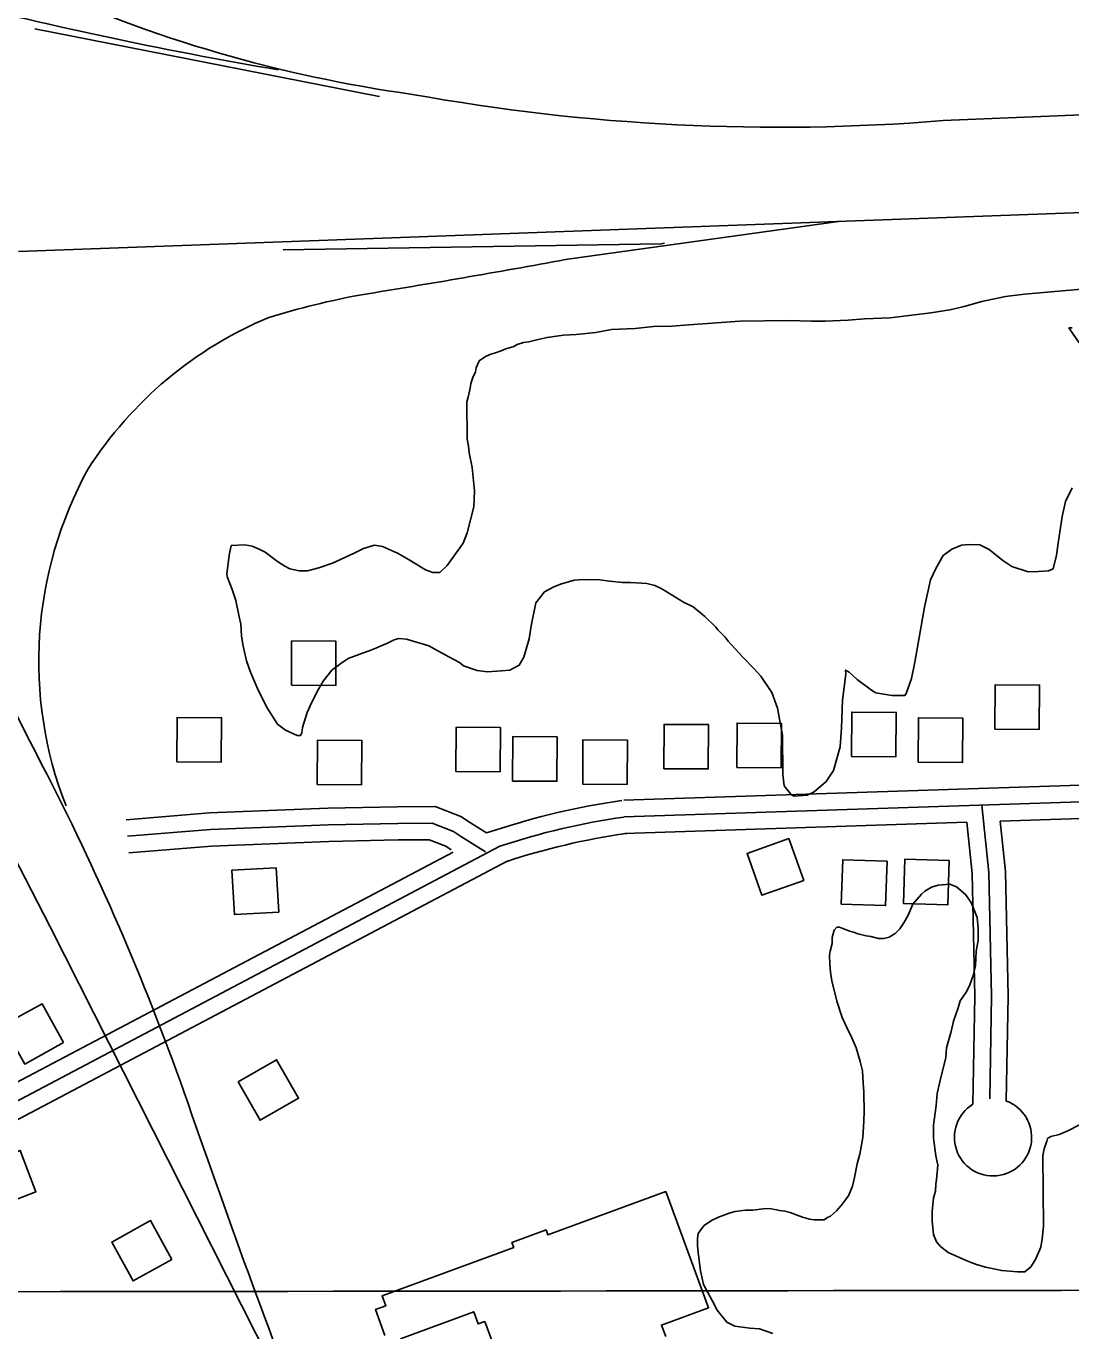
# Model space of a CAD drawing. Extents: x 3313442 to 3351311, y 721974 to 747360.
# Drawn here: x 3326799 to 3327740, y 739450 to 740626 of the extents above; entities that cross this region are included whole.
import ezdxf

# ---------------------------------------------------------------- set-up
doc = ezdxf.new("R2010")
doc.units = 0
for name, color, linetype in [('V-BLDG-OTLN', 7, 'Continuous'), ('V-GRID-MAJR', 7, 'Continuous'), ('V-ROAD-CNTR', 7, 'Continuous'), ('V-SITE-VEGE', 7, 'Continuous')]:
    doc.layers.add(name, color=color, linetype=linetype)

msp = doc.modelspace()

# ---------------------------------------------------------------- linework, layer by layer
at = {"layer": 'V-BLDG-OTLN'}
for points in [[(3327037.55888746, 740031.84790923), (3327077.55880746, 740031.6179096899), (3327077.787807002, 740071.6168296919), (3327037.788887, 740071.846829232)], [(3327671.648619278, 739992.2199884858), (3327711.648539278, 739992.0379888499), (3327711.8295389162, 740032.03790885), (3327671.830618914, 740032.218908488)], [(3327542.4968775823, 739967.6320376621), (3327582.496797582, 739967.4500380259), (3327582.67779722, 740007.449958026), (3327542.678877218, 740007.630957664)], [(3326934.412093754, 739962.86804719), (3326974.412013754, 739962.6380476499), (3326974.6410132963, 740002.6369676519), (3326934.6420932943, 740002.8669671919)], [(3327185.756591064, 739954.0610648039), (3327225.7565110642, 739953.831065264), (3327225.985510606, 739993.829985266), (3327185.986590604, 739994.0599848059)], [(3327373.3062159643, 739956.6190596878), (3327413.3061359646, 739956.389060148), (3327413.535135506, 739996.38798015), (3327373.536215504, 739996.6179796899)], [(3327439.10808436, 739957.714057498), (3327479.1080043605, 739957.4840579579), (3327479.337003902, 739997.4829779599), (3327439.3380839, 739997.7129774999)], [(3327602.5237575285, 739962.5120479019), (3327642.5236775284, 739962.330048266), (3327642.704677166, 740002.3299682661), (3327602.705757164, 740002.5109679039)], [(3327060.877840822, 739942.339088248), (3327100.8777608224, 739942.109088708), (3327101.106760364, 739982.10800871), (3327061.107840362, 739982.33800825)], [(3327236.849488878, 739945.522081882), (3327276.8494088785, 739945.292082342), (3327277.07840842, 739985.2910023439), (3327237.079488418, 739985.521001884)], [(3327300.16336225, 739942.691087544), (3327340.1632822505, 739942.4610880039), (3327340.392281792, 739982.4600080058), (3327300.39336179, 739982.690007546)], [(3327486.05299047, 739893.572185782), (3327448.325065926, 739880.2802123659), (3327461.617039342, 739842.5532878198), (3327499.343963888, 739855.845261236)], [(3327574.4628136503, 739873.1782265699), (3327534.484893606, 739874.530223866), (3327533.1328963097, 739834.55330382), (3327573.109816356, 739833.2003065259)], [(3327630.453701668, 739873.807225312), (3327590.4757816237, 739875.1592226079), (3327589.123784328, 739835.182302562), (3327629.1007043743, 739833.8293052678)], [(3327023.8059149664, 739867.3462382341), (3326983.87399483, 739865.0082429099), (3326986.2119901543, 739825.0763227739), (3327026.1439102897, 739827.4153180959)], [(3326832.2372981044, 739709.685553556), (3326812.8773368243, 739744.687483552), (3326777.87440683, 739725.32852227), (3326797.23436811, 739690.3255922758)], [(3326989.552983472, 739674.2866243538), (3327009.4549436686, 739639.5906937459), (3327044.1518742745, 739659.4926539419), (3327024.24891408, 739694.189584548)], [(3326755.7394511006, 739598.1037767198), (3326770.0394225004, 739560.7478514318), (3326807.396347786, 739575.0478228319), (3326793.095376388, 739612.4047481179)], [(3326929.993102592, 739514.205944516), (3326910.6331413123, 739549.207874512), (3326875.630211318, 739529.84891323), (3326894.990172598, 739494.8459832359)]]:
    msp.add_lwpolyline(points, close=True, dxfattribs=at)
for points in [[(3327121.911, 739445.524), (3327113.274, 739468.983), (3327122.64, 739472.4280000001), (3327119.382, 739481.2760000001), (3327238.059, 739524.964), (3327236.417, 739529.426), (3327267.159, 739540.743), (3327268.787, 739536.322), (3327374.982, 739575.414), (3327413.56, 739470.62), (3327371.142, 739455.006), (3327374.917, 739444.7540000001)], [(3327229.523, 739410.232), (3327211.896, 739458.107), (3327206.037, 739455.952), (3327201.949, 739467.054), (3327135.858, 739442.724)]]:
    msp.add_lwpolyline(points, dxfattribs=at)
at = {"layer": 'V-GRID-MAJR'}
msp.add_spline([(3317564.568, 739474.495), (3322811.884, 739480.219), (3328059.2, 739486.706), (3333306.515, 739493.957), (3338553.829, 739501.97), (3343801.142, 739510.747), (3349048.453, 739520.287), (3349048.454, 739520.287)], degree=3, dxfattribs=at)
at = {"layer": 'V-ROAD-CNTR'}
for p in [(3327030.289, 740424.588), (3327373.8540000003, 740430.399)]:
    msp.add_line(p, (3327370.911, 740429.8520000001), dxfattribs=at)
for points in [[(3326806.511, 740623.677), (3327115.146, 740563.082), (3327117.127, 740562.751)], [(3328988.041986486, 740594.7417834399), (3328410.2641420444, 740573.1668265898), (3327624.9247127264, 740540.9498910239)], [(3328964.321033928, 740502.7079675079), (3326791.7383791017, 740423.061126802)], [(3326492.072978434, 740451.9560690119), (3326819.852322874, 739814.7173434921), (3327059.0498444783, 739341.5322898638)], [(3327284.6413932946, 740415.6151416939), (3327532.896896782, 740450.23207246)], [(3327337.65828726, 739913.155146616), (3329439.9700826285, 739982.4570080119)], [(3327337.164288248, 739928.147116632), (3328241.7594790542, 739957.9670569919)], [(3326888.6551852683, 739910.646151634), (3326963.8980347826, 739916.8841391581), (3327070.581821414, 739921.00813091), (3327133.2946959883, 739922.347128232), (3327167.1666282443, 739922.5231278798), (3327190.3995817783, 739913.5171458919), (3327199.0985643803, 739907.924157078), (3327213.51853554, 739898.8021753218)], [(3327213.51853554, 739898.8021753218), (3327234.8054929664, 739905.4781619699), (3327241.8374789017, 739907.599157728), (3327248.8924647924, 739909.640153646), (3327255.9694506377, 739911.60314972), (3327263.0674364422, 739913.4861459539), (3327270.187422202, 739915.2921423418), (3327277.3274079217, 739917.0161388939), (3327284.48339361, 739918.6611356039), (3327291.6593792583, 739920.2271324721), (3327298.851364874, 739921.7131294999), (3327306.0603504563, 739923.1181266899), (3327313.28333601, 739924.4431240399), (3327320.5223215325, 739925.687121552), (3327327.774307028, 739926.8511192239), (3327335.004292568, 739927.92811707), (3327335.5452914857, 739928.0051169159)], [(3327659.899642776, 739923.77812537), (3327666.114630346, 739863.012246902), (3327668.6686252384, 739751.485469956), (3327666.9286287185, 739658.97865497)], [(3327676.455609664, 739909.3151542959), (3328358.7932449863, 739931.8081093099)], [(3327225.54351149, 739886.7681993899), (3327232.367497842, 739888.9931949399), (3327239.215484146, 739891.141190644), (3327246.087470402, 739893.2131864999), (3327252.981456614, 739895.2081825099), (3327259.8974427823, 739897.126178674), (3327266.8344289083, 739898.9671749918), (3327273.7914149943, 739900.731171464), (3327280.76840104, 739902.4161680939), (3327287.762387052, 739904.024164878), (3327294.775373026, 739905.554161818), (3327301.80335897, 739907.0061589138), (3327308.84834488, 739908.379156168), (3327315.907330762, 739909.674153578), (3327322.9813166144, 739910.890151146), (3327330.0683024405, 739912.0271488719), (3327337.1662882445, 739913.0851467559), (3327337.65828726, 739913.155146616)], [(3326889.89418279, 739895.6971815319), (3326964.808032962, 739901.9081691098), (3327071.031820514, 739906.0141608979), (3327133.49369559, 739907.3481582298), (3327164.39863378, 739907.5081579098), (3327183.5635954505, 739900.0791727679), (3327191.032580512, 739895.2771823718), (3327212.62853732, 739881.616209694)], [(3327230.19350219, 739872.507227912), (3327236.9374887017, 739874.7062235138), (3327243.625475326, 739876.804219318), (3327250.3374619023, 739878.827215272), (3327257.070448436, 739880.7762113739), (3327263.825434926, 739882.649207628), (3327270.6014213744, 739884.44820403), (3327277.3954077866, 739886.1702005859), (3327284.2093941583, 739887.816197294), (3327291.0413804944, 739889.3871941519), (3327297.8913667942, 739890.881191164), (3327304.755353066, 739892.2991883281), (3327311.636339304, 739893.6401856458), (3327318.531325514, 739894.905183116), (3327325.440311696, 739896.0931807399), (3327332.362297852, 739897.20317852), (3327339.3282839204, 739898.2421764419), (3327339.7712830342, 739898.3051763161)], [(3327338.152286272, 739898.1631766), (3327646.4016697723, 739908.3241562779)], [(3327646.4016697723, 739908.325156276), (3327651.13266031, 739862.0762487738), (3327653.665655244, 739751.4544700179), (3327651.833658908, 739654.0366648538)], [(3327676.456609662, 739909.3171542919), (3327681.096600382, 739863.9482450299), (3327683.671595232, 739751.516469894), (3327681.8935987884, 739656.9906589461)], [(3326440.639081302, 739472.473027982), (3327225.54351149, 739886.7681993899)], [(3326891.1331803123, 739880.7482114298), (3326965.7180311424, 739886.9321990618), (3327071.4818196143, 739891.020190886), (3327133.6926951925, 739892.3491882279), (3327161.630639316, 739892.4931879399), (3327176.727609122, 739886.6411996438), (3327181.7305991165, 739883.4252060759)], [(3326433.6370953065, 739485.738001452), (3327183.3055959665, 739881.434210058)], [(3326447.641067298, 739459.208054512), (3327232.5454974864, 739873.50322592)]]:
    msp.add_lwpolyline(points, dxfattribs=at)
for centre, radius, start, end in [((3327315.6620846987, 741783.415994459), 1230.386279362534, 245.42233723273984, 262.1114788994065), ((3327648.408856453, 744261.5167287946), 3727.078928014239, 255.4513580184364, 260.38289135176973), ((3327476.67246635, 742383.09182953), 1848.0978464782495, 259.71792486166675, 274.6011665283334), ((3325702.5499091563, 749057.009855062), 8785.027948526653, 279.15832612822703, 280.3749622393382), ((3327233.703110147, 739659.9967951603), 736.0712719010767, 100.40184671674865, 107.11119671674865), ((3327154.856991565, 740034.195886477), 356.9322194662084, 112.69718229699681, 147.31231840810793), ((3330650.662073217, 741947.9825811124), 4322.069700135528, 202.4307751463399, 207.381286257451), ((3327168.7326025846, 740053.7640363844), 358.84332334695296, 151.14124782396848, 201.36885060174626), ((3324758.167668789, 738893.3171689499), 2315.1346848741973, 19.465835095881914, 27.441246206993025), ((3335942.8432171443, 742769.4813414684), 9522.217146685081, 199.02881771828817, 201.09988438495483), ((3327669.9326497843, 739624.2813837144), 34.82758750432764, 121.31039520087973, 69.91383686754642)]:
    msp.add_arc(centre, radius, start, end, dxfattribs=at)
at = {"layer": 'V-SITE-VEGE'}
for points in [[(3327347.508, 740353.404), (3327364.005, 740355.372), (3327380.5160000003, 740355.505), (3327395.794, 740356.851), (3327441.632, 740360.277), (3327486.273, 740360.636), (3327506.458, 740360.187), (3327518.688, 740360.285), (3327539.473, 740361.066), (3327554.1410000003, 740362.405), (3327577.3740000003, 740363.204), (3327614.031, 740367.779), (3327631.134, 740370.362), (3327643.95, 740373.524), (3327659.816, 740377.933), (3327681.185, 740382.383), (3327698.292, 740384.358), (3327749.625, 740389.05)], [(3327253.648, 740085.405), (3327251.9080000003, 740073.768), (3327247.148, 740057.218), (3327242.927, 740049.845), (3327234.399, 740045.495), (3327227.0670000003, 740044.826), (3327214.231, 740044.111), (3327205.0470000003, 740045.26), (3327192.784, 740049.444), (3327189.089, 740052.471), (3327175.575, 740059.7000000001), (3327161.448, 740067.536), (3327141.219, 740073.49), (3327134.488, 740074.049), (3327130.218, 740072.787), (3327124.127, 740069.684), (3327120.469, 740068.431), (3327113.7660000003, 740065.318), (3327107.669, 740062.824), (3327101.568, 740060.939), (3327088.7660000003, 740055.944), (3327082.073, 740051.611), (3327074.174, 740045.432), (3327066.304, 740035.583), (3327062.0810000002, 740028.21), (3327056.059, 740016.5430000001), (3327051.853, 740007.335), (3327047.679, 739993.849), (3327047.108, 739988.9500000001), (3327045.9050000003, 739986.495), (3327042.848, 739986.47), (3327032.411, 739991.279), (3327025.0300000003, 739996.724), (3327015.1180000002, 740012.5430000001), (3327007.034, 740028.991), (3327000.802, 740043.617), (3326997.0500000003, 740053.984), (3326993.8740000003, 740068.636), (3326992.588, 740076.578), (3326991.892, 740086.9670000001), (3326990.616, 740093.685), (3326987.4390000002, 740108.336), (3326984.304, 740118.095), (3326979.933, 740129.068), (3326979.298, 740132.122), (3326981.606, 740149.264), (3326983.372, 740157.839), (3326995.596, 740158.549), (3327002.3340000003, 740157.38), (3327009.0840000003, 740154.375), (3327013.998, 740151.969), (3327025.073, 740143.496), (3327031.8340000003, 740139.269), (3327036.137, 740136.859), (3327044.7090000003, 740135.093), (3327052.0470000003, 740135.153), (3327062.4250000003, 740137.68), (3327074.62, 740142.061), (3327093.507, 740150.775), (3327102.647, 740155.1290000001), (3327112.406, 740158.264), (3327119.754, 740157.099), (3327133.257, 740151.0920000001), (3327143.702, 740145.061), (3327158.451, 740136.007), (3327165.199, 740133.615), (3327171.313, 740133.664), (3327177.9930000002, 740139.835), (3327192.505, 740160.13), (3327196.1, 740169.334), (3327202.029, 740192.62), (3327202.522, 740207.302), (3327200.519, 740228.079), (3327197.965, 740241.512), (3327197.306, 740247.623), (3327196.034, 740253.728), (3327195.7660000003, 740287.36), (3327196.952, 740291.6510000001), (3327198.721, 740299.615), (3327199.299, 740303.902), (3327201.089, 740309.419), (3327203.495, 740314.33), (3327204.079, 740318.002), (3327205.879, 740322.299), (3327207.0810000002, 740324.757), (3327213.168, 740328.476), (3327217.434, 740330.344), (3327221.704, 740331.603), (3327226.58, 740333.475), (3327230.846, 740335.345), (3327238.168, 740337.2390000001), (3327241.213, 740339.0970000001), (3327246.702, 740340.975), (3327251.59, 740341.626), (3327260.137, 740343.529), (3327268.0700000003, 740345.427), (3327282.732, 740347.381), (3327294.346, 740348.085), (3327312.0640000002, 740350.062), (3327326.109, 740352.622), (3327347.508, 740353.404)], [(3327741.343, 740354.125), (3327738.285, 740354.1), (3327747.5670000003, 740340.721)], [(3327741.279, 740209.7980000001), (3327735.262, 740197.519), (3327732.313, 740184.041), (3327728.821, 740161.998), (3327727.091, 740149.1410000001), (3327724.131, 740136.885), (3327719.865, 740135.0160000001), (3327710.697, 740134.332), (3327701.526, 740134.258), (3327686.809, 740139.032), (3327678.815, 740144.471), (3327666.507, 740154.156), (3327657.909, 740158.3690000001), (3327647.5100000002, 740158.897), (3327641.4, 740158.236), (3327632.8680000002, 740154.496), (3327624.961, 740148.932), (3327618.33, 740137.258), (3327613.519, 740126.826), (3327608.215, 740102.317), (3327599.4390000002, 740052.713), (3327596.5, 740038.01), (3327591.716, 740024.518), (3327590.508, 740022.675), (3327578.889, 740022.58), (3327564.193, 740024.909), (3327560.504, 740027.326), (3327547.5840000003, 740037.007), (3327540.19, 740043.675), (3327537.1180000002, 740045.483), (3327537.149, 740041.8150000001), (3327534.278, 740018.552), (3327533.256, 739993.47), (3327532.168, 739976.339), (3327526.227, 739954.886), (3327519.579, 739945.047), (3327508.647, 739935.786), (3327502.556, 739932.679), (3327490.33, 739931.971), (3327487.87, 739933.785), (3327481.6950000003, 739941.074), (3327480.389, 739951.46), (3327480.102, 739986.929), (3327475.627, 740011.353), (3327470.622, 740025.38), (3327460.722, 740039.976), (3327454.549, 740046.655), (3327444.065, 740057.579), (3327431.112, 740071.54), (3327428.636, 740075.189), (3327421.855, 740081.862), (3327419.9990000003, 740084.2930000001), (3327410.1380000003, 740093.998), (3327399.673, 740102.4770000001), (3327391.077, 740106.688), (3327383.088, 740111.517), (3327374.483, 740116.9500000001), (3327370.184, 740119.363), (3327365.271, 740121.769), (3327357.918, 740123.545), (3327343.232, 740124.6510000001), (3327335.894, 740124.591), (3327324.2660000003, 740125.7220000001), (3327315.6950000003, 740126.875), (3327301.0130000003, 740127.368), (3327292.4560000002, 740126.688), (3327280.256, 740122.92), (3327273.549, 740120.422), (3327265.6350000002, 740116.076), (3327257.7630000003, 740106.229), (3327253.648, 740085.405)], [(3327471.599, 739447.469), (3327459.333, 739451.6510000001), (3327450.7660000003, 739452.196), (3327437.299, 739453.92), (3327429.93, 739457.529), (3327421.281, 739468.469), (3327416.931, 739476.997), (3327408.864, 739491.61), (3327406.321, 739503.8200000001), (3327404.373, 739517.8690000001), (3327403.691, 739526.426), (3327403.6380000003, 739533.153), (3327404.215, 739537.438), (3327407.238, 739541.743), (3327409.661, 739544.821), (3327416.352, 739549.154), (3327422.443, 739552.261), (3327432.197, 739556.009), (3327437.6920000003, 739557.277), (3327446.855, 739558.573), (3327453.58, 739558.6290000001), (3327462.7430000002, 739559.925), (3327468.2460000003, 739559.97), (3327474.984, 739558.8030000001), (3327477.435, 739558.209), (3327482.332, 739557.635), (3327487.233, 739556.452), (3327493.369, 739554.055), (3327498.276, 739552.259), (3327504.406, 739550.475), (3327508.69, 739549.898), (3327517.863, 739549.9720000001), (3327520.906, 739551.829), (3327523.341, 739553.072), (3327528.808, 739558.008), (3327533.049, 739562.935), (3327539.707, 739571.551), (3327543.305, 739580.143), (3327545.077, 739588.105), (3327547.424, 739600.357), (3327549.802, 739608.938), (3327552.736, 739624.248), (3327553.275, 739633.4280000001), (3327553.7830000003, 739646.275), (3327553.629, 739665.233), (3327552.953, 739673.175), (3327552.255, 739684.177), (3327550.35, 739692.723), (3327546.5840000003, 739704.925), (3327542.84, 739714.068), (3327537.87, 739723.812), (3327534.132, 739732.344), (3327529.123, 739746.981), (3327524.693, 739765.292), (3327523.407, 739773.232), (3327522.741, 739779.954), (3327522.674, 739788.514), (3327523.255, 739792.189), (3327525.035, 739798.931), (3327524.99, 739804.436), (3327526.774, 739811.176), (3327529.199, 739813.6410000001), (3327531.644, 739813.662), (3327535.9390000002, 739811.862), (3327540.846, 739810.066), (3327545.136, 739808.876), (3327548.204, 739807.68), (3327555.556, 739805.902), (3327559.845, 739805.327), (3327566.585, 739803.547), (3327571.4760000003, 739803.586), (3327576.358, 739804.8470000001), (3327581.836, 739807.9500000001), (3327586.0840000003, 739812.263), (3327589.7090000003, 739817.797), (3327593.324, 739824.5530000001), (3327597.524, 739834.371), (3327605.401, 739843.61), (3327608.44, 739846.08), (3327614.524, 739849.799), (3327620.625, 739851.681), (3327631.015, 739852.375), (3327637.151, 739849.979), (3327645.154, 739843.317), (3327650.1040000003, 739836.018), (3327655.718, 739822.61), (3327656.406, 739812.83), (3327656.4960000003, 739801.822), (3327654.739, 739792.023), (3327654.231, 739779.1780000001), (3327652.4620000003, 739771.215), (3327648.876, 739760.787), (3327645.863, 739755.261), (3327640.424, 739747.2660000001), (3327638.6380000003, 739741.134)], [(3327638.6380000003, 739741.134), (3327634.454, 739728.871), (3327632.082, 739719.677), (3327627.92, 739704.966), (3327627.382, 739695.789), (3327624.418, 739684.1460000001), (3327622.051, 739674.343), (3327619.688, 739663.926), (3327618.555, 739652.91), (3327616.251, 739635.156), (3327616.343, 739623.5380000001), (3327618.305, 739607.654), (3327620.21, 739599.107), (3327619.089, 739586.2540000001), (3327618.512, 739581.97), (3327617.951, 739575.85), (3327616.165, 739569.72), (3327615.041, 739557.48), (3327615.108, 739548.919), (3327616.429, 739536.699), (3327618.93, 739529.991), (3327622.6350000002, 739525.74), (3327629.4050000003, 739520.29), (3327640.45, 739515.487), (3327644.134, 739513.681), (3327650.27, 739511.285), (3327655.177, 739509.491), (3327663.146, 739507.107), (3327677.847, 739504.1680000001), (3327691.923, 739503.058), (3327698.648, 739503.111), (3327704.114, 739507.437), (3327708.343, 739514.197), (3327713.148, 739525.2440000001), (3327714.311, 739532.5920000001), (3327715.4420000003, 739544.221), (3327714.93, 739607.817), (3327716.105, 739613.943), (3327718.495, 739620.689), (3327719.0870000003, 739623.1410000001), (3327722.131, 739625), (3327729.454, 739626.892), (3327737.38, 739630.0160000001), (3327747.731, 739635.603)]]:
    msp.add_lwpolyline(points, dxfattribs=at)

doc.saveas('drawing.dxf')
